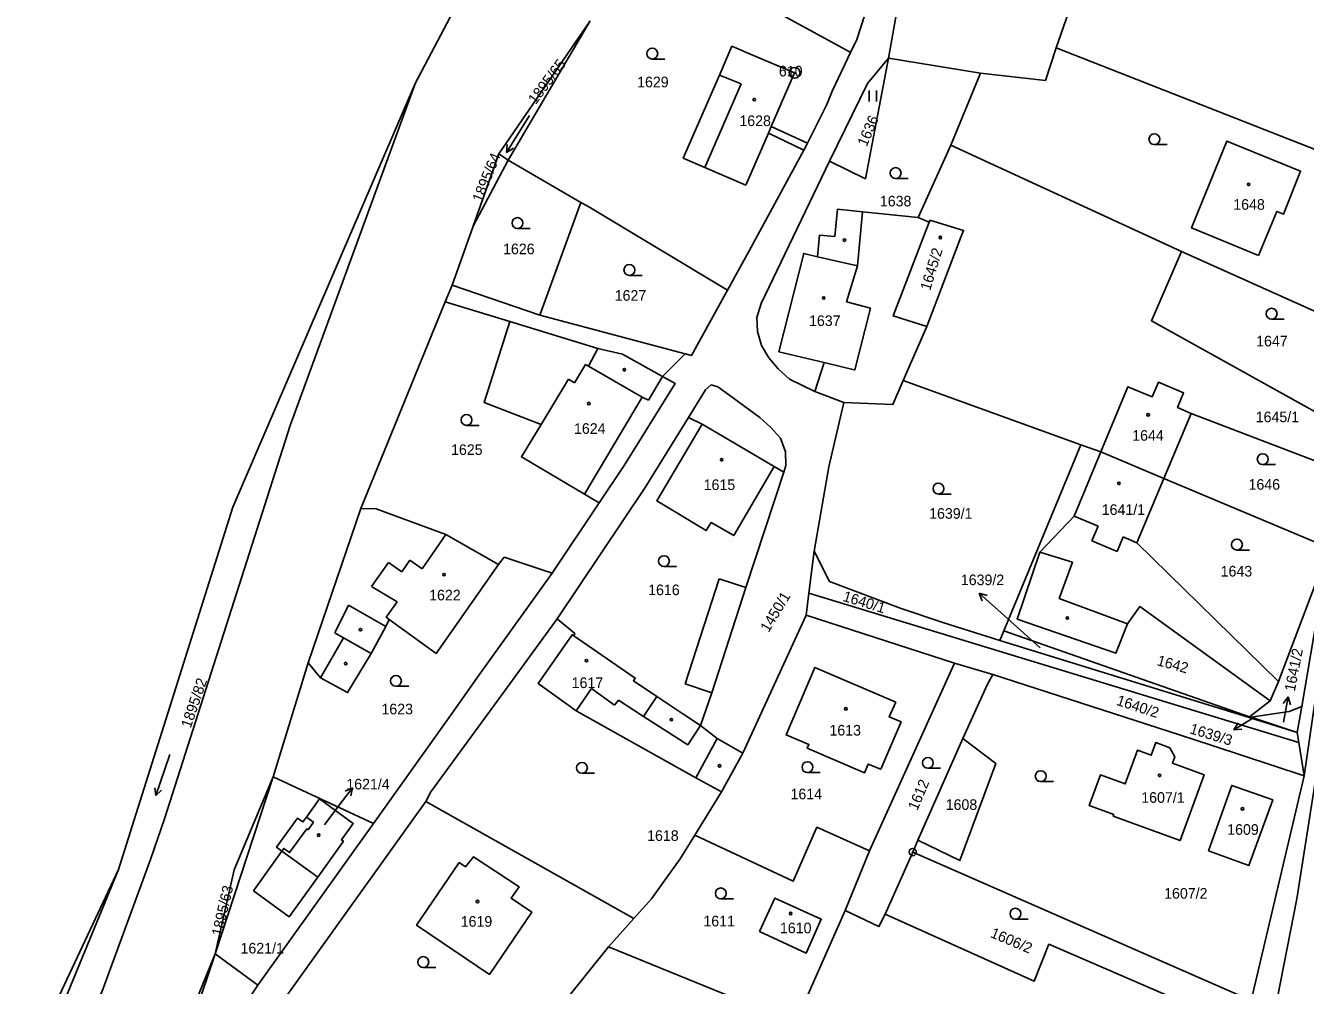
# Model space of a CAD drawing. Extents: x -587171 to -555306, y -1167727 to -1074732.
# Drawn here: x -559383.8 to -559207.5, y -1075418.8 to -1075286.6 of the extents above; entities that cross this region are included whole.
import ezdxf

# ---------------------------------------------------------------- set-up
doc = ezdxf.new("R2010")
doc.units = 0
for name, color, linetype in [('Hranice parcel', 7, 'Continuous'), ('Parcelní čísla', 7, 'Continuous'), ('Pop  PČ popisy', 7, 'Continuous'), ('Vnitřní kresba', 7, 'Continuous'), ('Značky bodu BP', 7, 'Continuous'), ('Značky budov', 7, 'Continuous'), ('Značky kultur', 7, 'Continuous')]:
    doc.layers.add(name, color=color, linetype=linetype)

msp = doc.modelspace()

# ---------------------------------------------------------------- linework, layer by layer
at = {"layer": 'Hranice parcel'}
for p, q in [((-559324.89, -1075284.64), (-559330.09, -1075294.45)), ((-559318.6, -1075304.23), (-559306, -1075285.94)), ((-559306, -1075285.94), (-559317.3, -1075305.14)), ((-559264.91, -1075291.06), (-559252.22, -1075293.13)), ((-559256.3, -1075303.05), (-559252.22, -1075293.13)), ((-559355.23, -1075352.92), (-559330.09, -1075294.45)), ((-559276.05, -1075302.78), (-559276.58, -1075303.72)), ((-559260.81, -1075313), (-559256.3, -1075303.05)), ((-559224.51, -1075317.71), (-559256.3, -1075303.05)), ((-559322.14, -1075314.23), (-559318.6, -1075304.23)), ((-559317.3, -1075305.14), (-559322.14, -1075314.23)), ((-559317.3, -1075305.14), (-559318.6, -1075304.23)), ((-559307.29, -1075310.95), (-559317.3, -1075305.14)), ((-559312.94, -1075326.48), (-559307.29, -1075310.95)), ((-559325.01, -1075322.33), (-559322.14, -1075314.23)), ((-559259.3, -1075313.68), (-559260.81, -1075313)), ((-559254.92, -1075315.74), (-559259.62, -1075328.04)), ((-559325.97, -1075324.66), (-559325.01, -1075322.33)), ((-559312.94, -1075326.48), (-559325.01, -1075322.33)), ((-559337.62, -1075353.14), (-559325.97, -1075324.66)), ((-559325.97, -1075324.66), (-559317.09, -1075327.37)), ((-559262.89, -1075335.48), (-559259.62, -1075328.04)), ((-559262.89, -1075335.48), (-559238.41, -1075344.33)), ((-559271.05, -1075338.49), (-559275.06, -1075336.98)), ((-559226.96, -1075348.97), (-559223.2, -1075340.01)), ((-559238.41, -1075344.33), (-559248.99, -1075369.97)), ((-559235.65, -1075345.32), (-559238.41, -1075344.33)), ((-559235.65, -1075345.32), (-559226.96, -1075348.97)), ((-559204.3, -1075358.48), (-559226.96, -1075348.97)), ((-559371.02, -1075402.87), (-559355.23, -1075352.92)), ((-559344.88, -1075374.38), (-559337.62, -1075353.14)), ((-559304.75, -1075352.33), (-559311.26, -1075362.01)), ((-559275.15, -1075359.01), (-559275.88, -1075364.79)), ((-559204.25, -1075358.77), (-559207.96, -1075380.4)), ((-559207.61, -1075389.94), (-559203.13, -1075358.87)), ((-559276.27, -1075367.82), (-559275.88, -1075364.79)), ((-559275.88, -1075364.79), (-559208.34, -1075385.38)), ((-559284.96, -1075386.84), (-559276.27, -1075367.82)), ((-559255.8, -1075374.44), (-559276.27, -1075367.82)), ((-559249.57, -1075371.3), (-559248.99, -1075369.97)), ((-559248.99, -1075369.97), (-559215.16, -1075381.82)), ((-559215.2, -1075381.93), (-559249.57, -1075371.3)), ((-559349.71, -1075390.11), (-559344.88, -1075374.38)), ((-559255.8, -1075374.44), (-559267.53, -1075400.29)), ((-559250.51, -1075375.99), (-559255.8, -1075374.44)), ((-559207.96, -1075380.4), (-559208.57, -1075383.98)), ((-559215.2, -1075381.93), (-559214.95, -1075381.89)), ((-559208.57, -1075383.98), (-559215.2, -1075381.93)), ((-559214.95, -1075381.89), (-559215.16, -1075381.82)), ((-559214.95, -1075381.89), (-559208.57, -1075383.98)), ((-559254.67, -1075384.82), (-559260.85, -1075398.83)), ((-559208.34, -1075385.38), (-559208.57, -1075383.98)), ((-559208.34, -1075385.38), (-559207.61, -1075389.94)), ((-559284.96, -1075386.84), (-559287.91, -1075392.18)), ((-559357.67, -1075414.47), (-559349.71, -1075390.11)), ((-559349.71, -1075390.11), (-559335.87, -1075396.53)), ((-559214.93, -1075420.93), (-559207.61, -1075389.94)), ((-559348.51, -1075421.17), (-559328.65, -1075393.47)), ((-559328.65, -1075393.47), (-559299.98, -1075409.62)), ((-559287.91, -1075392.18), (-559291.59, -1075398.13)), ((-559335.87, -1075396.53), (-559351.81, -1075418.79)), ((-559260.85, -1075398.83), (-559261.57, -1075400.46)), ((-559270.87, -1075408.52), (-559267.53, -1075400.29)), ((-559261.57, -1075400.46), (-559265.34, -1075409.01)), ((-559214.93, -1075420.93), (-559261.57, -1075400.46)), ((-559389.29, -1075447.17), (-559371.02, -1075402.87)), ((-559299.98, -1075409.62), (-559303.47, -1075413.51)), ((-559270.87, -1075408.52), (-559277.75, -1075423.99)), ((-559365.48, -1075433.67), (-559357.67, -1075414.47)), ((-559357.67, -1075414.47), (-559364.41, -1075434.48)), ((-559351.81, -1075418.79), (-559357.67, -1075414.47)), ((-559303.47, -1075413.51), (-559277.75, -1075423.99))]:
    msp.add_line(p, q, dxfattribs=at)
for points in [[(-559263.91, -1075264.8), (-559265.94, -1075278.25), (-559269.27, -1075288.48), (-559270.13, -1075290.26)], [(-559264.91, -1075291.06), (-559263.72, -1075284.37), (-559261.13, -1075271.9)], [(-559241.78, -1075289.66), (-559239.4, -1075282.74), (-559244.51, -1075280.47), (-559241.08, -1075271.01)], [(-559270.13, -1075290.26), (-559270.59, -1075290), (-559298.35, -1075274.83)], [(-559276.05, -1075302.78), (-559281.07, -1075300.5), (-559277.84, -1075293.08), (-559283.49, -1075290.69), (-559286.47, -1075289.42), (-559288.21, -1075293.41), (-559293.18, -1075304.83), (-559290.2, -1075306.12), (-559284.57, -1075308.56), (-559281.46, -1075301.42), (-559276.58, -1075303.72)], [(-559252.22, -1075293.13), (-559243.29, -1075294.12), (-559241.78, -1075289.66)], [(-559241.78, -1075289.66), (-559190.9, -1075309.61), (-559189.48, -1075310.16)], [(-559270.13, -1075290.26), (-559272.68, -1075295.59), (-559273.42, -1075297.43), (-559276.05, -1075302.78)], [(-559273.03, -1075305.27), (-559267.78, -1075294.56), (-559264.91, -1075291.06)], [(-559273.03, -1075305.27), (-559268.09, -1075307.69), (-559264.91, -1075291.06)], [(-559389.29, -1075447.17), (-559380.8, -1075435.3), (-559373.25, -1075419.63), (-559366.61, -1075401.47), (-559364.67, -1075395.87), (-559360.7, -1075383.52), (-559347.35, -1075341.69), (-559330.09, -1075294.45)], [(-559276.58, -1075303.72), (-559284.08, -1075317.6), (-559287.1, -1075323.01)], [(-559213.92, -1075318.25), (-559211.39, -1075312.18), (-559210.47, -1075312.55), (-559208.12, -1075306.63), (-559218.3, -1075302.49), (-559223.15, -1075314.45), (-559213.92, -1075318.25)], [(-559275.06, -1075336.98), (-559278.56, -1075335.3), (-559280.09, -1075333.89), (-559281.38, -1075332.35), (-559282.39, -1075330.65), (-559282.96, -1075328.75), (-559283.03, -1075326.79), (-559282.43, -1075324.85), (-559273.03, -1075305.27)], [(-559287.1, -1075323.01), (-559306.42, -1075311.42), (-559307.29, -1075310.95)], [(-559260.81, -1075313), (-559268.5, -1075312.25), (-559271.92, -1075311.87), (-559272.3, -1075315.63), (-559274.4, -1075315.44), (-559274.68, -1075318.42), (-559276.57, -1075317.97), (-559280.01, -1075331.54), (-559273.79, -1075333.01), (-559275.06, -1075336.98)], [(-559259.62, -1075328.04), (-559264.25, -1075326.59), (-559259.3, -1075313.68)], [(-559259.3, -1075313.68), (-559259.19, -1075313.4), (-559254.56, -1075314.8), (-559254.92, -1075315.74)], [(-559200.42, -1075342.28), (-559201.48, -1075342.37), (-559228.64, -1075327.28), (-559224.51, -1075317.71)], [(-559197.34, -1075329.89), (-559198.19, -1075329.5), (-559224.51, -1075317.71)], [(-559287.1, -1075323.01), (-559292.06, -1075332.04), (-559292.93, -1075331.81), (-559312.94, -1075326.48)], [(-559317.09, -1075327.37), (-559320.62, -1075338.5), (-559312.77, -1075341.53), (-559315.49, -1075346.01), (-559306.8, -1075351.12), (-559304.75, -1075352.33)], [(-559317.09, -1075327.37), (-559304.97, -1075331.06), (-559301.57, -1075331.86), (-559296.06, -1075334.93), (-559294.28, -1075335.91), (-559301.31, -1075347.21), (-559304.75, -1075352.33)], [(-559271.05, -1075338.49), (-559264.29, -1075338.8), (-559262.89, -1075335.48)], [(-559292.45, -1075340.56), (-559290.1, -1075336.78), (-559289.34, -1075336.07), (-559288.4, -1075336.37), (-559286.75, -1075337.55), (-559282.63, -1075340.6), (-559281.13, -1075341.94), (-559279.78, -1075343.43), (-559279.1, -1075345.29), (-559279.03, -1075347.19), (-559279.33, -1075348.09)], [(-559223.2, -1075340.01), (-559225.06, -1075339.2), (-559224.24, -1075337.2), (-559227.7, -1075335.7), (-559228.59, -1075337.75), (-559231.94, -1075336.37), (-559235.65, -1075345.32)], [(-559275.15, -1075359.01), (-559273.13, -1075347.37), (-559271.05, -1075338.49)], [(-559310.55, -1075368.34), (-559298.44, -1075350.21), (-559292.45, -1075340.56)], [(-559292.45, -1075340.56), (-559290.59, -1075341.48), (-559296.81, -1075352.07), (-559290.02, -1075356.17), (-559289.35, -1075355.05), (-559286.23, -1075356.86), (-559280.64, -1075347.32), (-559279.33, -1075348.09)], [(-559223.2, -1075340.01), (-559202.55, -1075347.94), (-559201.42, -1075348.37)], [(-559215.16, -1075381.82), (-559212.3, -1075379.64), (-559230.25, -1075366.61), (-559231.96, -1075369.03), (-559233.56, -1075373.06), (-559247.15, -1075368.38), (-559244.05, -1075359.12), (-559239.31, -1075354.16), (-559235.65, -1075345.32)], [(-559279.33, -1075348.09), (-559284.57, -1075363.99), (-559289.25, -1075378.51), (-559290.8, -1075383.01)], [(-559226.96, -1075348.97), (-559230.68, -1075357.84), (-559211.14, -1075376.97), (-559204.25, -1075358.77)], [(-559318.62, -1075360.82), (-559325.92, -1075356.72), (-559335.52, -1075353.17), (-559337.62, -1075353.14)], [(-559311.26, -1075362.01), (-559317.84, -1075359.84), (-559318.62, -1075360.82)], [(-559249.57, -1075371.3), (-559257.42, -1075368.82), (-559263.14, -1075366.91), (-559273.05, -1075363.2), (-559275.15, -1075359.01)], [(-559344.88, -1075374.38), (-559343.17, -1075376.47), (-559339.44, -1075378.49), (-559336.21, -1075373.09), (-559334.16, -1075369.38), (-559333.7, -1075368.4), (-559327.22, -1075373.09), (-559318.62, -1075360.82)], [(-559311.26, -1075362.01), (-559321.3, -1075376.05), (-559325.05, -1075381.33), (-559335.87, -1075396.53)], [(-559328.65, -1075393.47), (-559327.95, -1075392.15), (-559317.81, -1075378.28), (-559310.55, -1075368.34)], [(-559310.55, -1075368.34), (-559308.13, -1075370.36), (-559308.28, -1075370.66)], [(-559308.28, -1075370.66), (-559308.5, -1075370.51), (-559313.19, -1075377.21), (-559307.95, -1075380.98), (-559291.43, -1075390.23), (-559287.91, -1075392.18)], [(-559308.28, -1075370.66), (-559299.81, -1075376.49), (-559300.06, -1075376.85), (-559296.82, -1075379.02), (-559293.11, -1075381.5), (-559290.8, -1075383.01)], [(-559263.91, -1075379.79), (-559275.04, -1075375.02), (-559279.02, -1075384.32), (-559275.88, -1075385.64), (-559276.1, -1075386.16), (-559268.2, -1075389.53), (-559267.69, -1075388.33), (-559265.98, -1075389.06), (-559263.16, -1075382.53), (-559264.79, -1075381.84), (-559263.91, -1075379.79)], [(-559250.51, -1075375.99), (-559251.27, -1075377.32), (-559254.67, -1075384.82)], [(-559207.61, -1075389.94), (-559220.32, -1075385.79), (-559224.81, -1075384.32), (-559250.51, -1075375.99)], [(-559214.95, -1075381.89), (-559209.71, -1075381.07), (-559207.96, -1075380.4)], [(-559290.8, -1075383.01), (-559288.5, -1075384.83), (-559284.96, -1075386.84)], [(-559254.67, -1075384.82), (-559250.12, -1075388.25), (-559255.06, -1075401.63), (-559260.85, -1075398.83)], [(-559233.85, -1075395.28), (-559233.94, -1075395.5), (-559224.7, -1075398.87), (-559221.41, -1075389.8), (-559225.77, -1075388.21), (-559225.45, -1075387.32), (-559226.14, -1075386.08), (-559228.07, -1075385.37), (-559228.71, -1075387.12), (-559230.61, -1075386.43), (-559232.29, -1075391.06), (-559235.69, -1075389.82), (-559237.23, -1075394.05), (-559233.85, -1075395.28)], [(-559357.67, -1075414.47), (-559355.08, -1075402.9), (-559349.71, -1075390.11)], [(-559220.81, -1075400.28), (-559217.6, -1075391.27), (-559211.96, -1075393.26), (-559215.25, -1075402.29), (-559220.81, -1075400.28)], [(-559352.39, -1075405.8), (-559347.49, -1075409.37), (-559343.55, -1075403.9), (-559340.02, -1075398.94), (-559340.27, -1075398.79), (-559338.65, -1075396.52), (-559343.29, -1075393.12), (-559345.12, -1075395.66), (-559345.6, -1075396.31), (-559346.33, -1075395.79), (-559349.22, -1075399.79), (-559348.49, -1075400.32), (-559352.39, -1075405.8)], [(-559267.53, -1075400.29), (-559274.76, -1075397.03), (-559278.03, -1075404.45), (-559291.59, -1075398.13)], [(-559291.59, -1075398.13), (-559293.63, -1075401.41), (-559295.49, -1075404.01), (-559297.58, -1075406.9), (-559299.98, -1075409.62)], [(-559319.9, -1075417.34), (-559314.06, -1075408.73), (-559316.88, -1075406.81), (-559315.81, -1075405.24), (-559322.11, -1075401.12), (-559323.19, -1075402.49), (-559324.06, -1075401.9), (-559329.93, -1075410.53), (-559319.9, -1075417.34)], [(-559371.02, -1075402.87), (-559390.58, -1075444.43), (-559407, -1075465.23)], [(-559282.66, -1075411.42), (-559276.24, -1075414.38), (-559274.17, -1075409.72), (-559280.58, -1075406.81), (-559282.66, -1075411.42)], [(-559265.34, -1075409.01), (-559266.23, -1075410.73), (-559270.87, -1075408.52)], [(-559215.85, -1075424.82), (-559242.8, -1075413.16), (-559244.81, -1075418.25), (-559265.34, -1075409.01)], [(-559320.24, -1075432.94), (-559311.72, -1075423.75), (-559303.47, -1075413.51)], [(-559351.81, -1075418.79), (-559362.96, -1075435.57), (-559364.41, -1075434.48)]]:
    msp.add_lwpolyline(points, dxfattribs=at)
at = {"layer": 'Pop  PČ popisy'}
for p, q in [((-559249.37, -1075367.51), (-559252.39, -1075364.79)), ((-559252.39, -1075364.79), (-559251.31, -1075365.09)), ((-559252.39, -1075364.79), (-559251.98, -1075365.83)), ((-559244, -1075372.3), (-559249.37, -1075367.51)), ((-559209.84, -1075379.08), (-559210.51, -1075379.98)), ((-559210.36, -1075382.04), (-559209.84, -1075379.08)), ((-559209.84, -1075379.08), (-559209.52, -1075380.16)), ((-559214.68, -1075382), (-559217.33, -1075383.6)), ((-559217.33, -1075383.6), (-559216.73, -1075382.66)), ((-559210.46, -1075382.57), (-559210.36, -1075382.04)), ((-559217.33, -1075383.6), (-559216.22, -1075383.51)), ((-559340.59, -1075393.99), (-559338.78, -1075391.59)), ((-559338.78, -1075391.59), (-559339.79, -1075392.09)), ((-559338.78, -1075391.59), (-559338.99, -1075392.69)), ((-559342.62, -1075396.72), (-559340.59, -1075393.99))]:
    msp.add_line(p, q, dxfattribs=at)
at = {"layer": 'Vnitřní kresba'}
for p, q in [((-559285.2, -1075294.61), (-559290.2, -1075306.12)), ((-559288.21, -1075293.41), (-559285.2, -1075294.61)), ((-559281.46, -1075301.42), (-559281.07, -1075300.5)), ((-559269.19, -1075319.69), (-559268.5, -1075312.25)), ((-559269.19, -1075319.69), (-559274.68, -1075318.42)), ((-559270.68, -1075324.63), (-559269.19, -1075319.69)), ((-559267.36, -1075325.5), (-559270.68, -1075324.63)), ((-559269.52, -1075334.02), (-559267.36, -1075325.5)), ((-559306.26, -1075333.51), (-559304.97, -1075331.06)), ((-559292.93, -1075331.81), (-559296.06, -1075334.93)), ((-559308.18, -1075335.78), (-559306.65, -1075333.28)), ((-559306.65, -1075333.28), (-559306.26, -1075333.51)), ((-559306.26, -1075333.51), (-559298.83, -1075337.79)), ((-559269.62, -1075334), (-559273.79, -1075333.01)), ((-559312.77, -1075341.53), (-559308.99, -1075335.29)), ((-559308.99, -1075335.29), (-559308.18, -1075335.78)), ((-559297.99, -1075338.2), (-559296.06, -1075334.93)), ((-559269.62, -1075334), (-559269.52, -1075334.02)), ((-559298.83, -1075337.79), (-559306.8, -1075351.12)), ((-559298.83, -1075337.79), (-559297.99, -1075338.2)), ((-559290.59, -1075341.48), (-559280.64, -1075347.32)), ((-559239.31, -1075354.16), (-559236.01, -1075355.56)), ((-559325.92, -1075356.72), (-559329.14, -1075361.42)), ((-559236.01, -1075355.56), (-559236.9, -1075357.58)), ((-559236.9, -1075357.58), (-559233.4, -1075359.06)), ((-559233.4, -1075359.06), (-559232.55, -1075357.04)), ((-559232.55, -1075357.04), (-559230.68, -1075357.84)), ((-559330.86, -1075360.24), (-559331.96, -1075361.84)), ((-559329.14, -1075361.42), (-559330.86, -1075360.24)), ((-559244.05, -1075359.12), (-559239.56, -1075360.52)), ((-559333.81, -1075360.57), (-559336.14, -1075363.87)), ((-559331.96, -1075361.84), (-559333.81, -1075360.57)), ((-559239.56, -1075360.52), (-559241.39, -1075365.5)), ((-559288.23, -1075362.8), (-559292.9, -1075377.29)), ((-559284.57, -1075363.99), (-559288.23, -1075362.8)), ((-559336.14, -1075363.87), (-559332.6, -1075365.99)), ((-559241.39, -1075365.5), (-559231.96, -1075369.03)), ((-559339.3, -1075366.45), (-559341.18, -1075370.26)), ((-559334.16, -1075369.38), (-559339.3, -1075366.45)), ((-559332.6, -1075365.99), (-559334.12, -1075368.09)), ((-559208.62, -1075406.89), (-559202.29, -1075366.32)), ((-559334.12, -1075368.09), (-559333.7, -1075368.4)), ((-559341.18, -1075370.26), (-559339.98, -1075370.94)), ((-559339.98, -1075370.94), (-559343.17, -1075376.47)), ((-559339.98, -1075370.94), (-559336.21, -1075373.09)), ((-559292.9, -1075377.29), (-559289.25, -1075378.51)), ((-559211.14, -1075376.97), (-559212.3, -1075379.64)), ((-559307.95, -1075380.98), (-559305.83, -1075377.92)), ((-559305.83, -1075377.92), (-559302.65, -1075380.24)), ((-559302.65, -1075380.24), (-559302.13, -1075379.53)), ((-559302.13, -1075379.53), (-559298.66, -1075381.76)), ((-559298.66, -1075381.76), (-559296.82, -1075379.02)), ((-559298.66, -1075381.76), (-559292.54, -1075385.69)), ((-559292.54, -1075385.69), (-559290.8, -1075383.01)), ((-559288.5, -1075384.83), (-559291.43, -1075390.23)), ((-559348.49, -1075400.32), (-559343.55, -1075403.9)), ((-559212.56, -1075426.78), (-559208.62, -1075406.89))]:
    msp.add_line(p, q, dxfattribs=at)
msp.add_lwpolyline([(-559348.49, -1075400.32), (-559348.23, -1075399.96), (-559347.43, -1075400.54), (-559345.06, -1075397.26), (-559344.88, -1075397.39), (-559344.15, -1075396.36), (-559345.12, -1075395.66)], dxfattribs=at)
at = {"layer": 'Značky bodu BP'}
for centre, radius in [((-559277.84, -1075293.08), 0.75), ((-559277.84, -1075293.08), 0.03), ((-559261.57, -1075400.46), 0.5), ((-559261.57, -1075400.46), 0.0303)]:
    msp.add_circle(centre, radius, dxfattribs=at)
at = {"layer": 'Značky budov'}
for centre in [(-559283.4, -1075296.77), (-559215.28, -1075308.44), (-559270.97, -1075316.13), (-559257.76, -1075315.78), (-559273.83, -1075324.12), (-559301.3, -1075334), (-559306.2, -1075338.66), (-559229.13, -1075340.21), (-559287.9, -1075346.4), (-559233.15, -1075349.66), (-559326.14, -1075362.24), (-559240.26, -1075368.2), (-559337.65, -1075369.82), (-559339.69, -1075374.49), (-559306.52, -1075374.08), (-559270.78, -1075380.72), (-559294.82, -1075382.22), (-559288.18, -1075388.58), (-559227.55, -1075389.9), (-559216.13, -1075394.5), (-559343.42, -1075398.14), (-559321.53, -1075407.28), (-559278.39, -1075408.93)]:
    msp.add_circle(centre, 0.175, dxfattribs=at)
at = {"layer": 'Značky kultur'}
for p, q in [((-559297.45, -1075291.18), (-559295.7, -1075291.18)), ((-559267.55, -1075297.04), (-559267.55, -1075295.54)), ((-559266.55, -1075297.04), (-559266.55, -1075295.54)), ((-559314.36, -1075298.96), (-559317.54, -1075304.04)), ((-559317.54, -1075304.04), (-559317.44, -1075302.95)), ((-559317.54, -1075304.04), (-559316.59, -1075303.48)), ((-559228.26, -1075302.98), (-559226.51, -1075302.98)), ((-559263.93, -1075307.64), (-559262.18, -1075307.64)), ((-559316.03, -1075314.54), (-559314.28, -1075314.54)), ((-559300.6, -1075321), (-559298.85, -1075321)), ((-559212.11, -1075327.03), (-559210.36, -1075327.03)), ((-559323.05, -1075341.67), (-559321.3, -1075341.67)), ((-559213.34, -1075347.07), (-559211.59, -1075347.07)), ((-559258.02, -1075351.13), (-559256.27, -1075351.13)), ((-559216.89, -1075358.84), (-559215.14, -1075358.84)), ((-559295.85, -1075361.12), (-559294.1, -1075361.12)), ((-559332.77, -1075377.62), (-559331.02, -1075377.62)), ((-559363.91, -1075387.01), (-559365.86, -1075392.68)), ((-559307.15, -1075389.61), (-559305.4, -1075389.61)), ((-559276.07, -1075389.51), (-559274.32, -1075389.51)), ((-559259.48, -1075388.92), (-559257.73, -1075388.92)), ((-559365.86, -1075392.68), (-559366.02, -1075391.59)), ((-559365.86, -1075392.68), (-559365.07, -1075391.92)), ((-559243.93, -1075390.75), (-559242.18, -1075390.75)), ((-559288.01, -1075406.9), (-559286.26, -1075406.9)), ((-559247.41, -1075409.71), (-559245.66, -1075409.71)), ((-559329.01, -1075416.37), (-559327.26, -1075416.37))]:
    msp.add_line(p, q, dxfattribs=at)
for centre in [(-559297.45, -1075290.43), (-559228.26, -1075302.23), (-559263.93, -1075306.89), (-559316.03, -1075313.79), (-559300.6, -1075320.25), (-559212.11, -1075326.28), (-559323.05, -1075340.92), (-559213.34, -1075346.32), (-559258.02, -1075350.38), (-559216.89, -1075358.09), (-559295.85, -1075360.37), (-559332.77, -1075376.87), (-559307.15, -1075388.86), (-559276.07, -1075388.76), (-559259.48, -1075388.17), (-559243.93, -1075390), (-559288.01, -1075406.15), (-559247.41, -1075408.96), (-559329.01, -1075415.62)]:
    msp.add_circle(centre, 0.75, dxfattribs=at)

# ---------------------------------------------------------------- texts
at = {"layer": 'Parcelní čísla'}
for s, rotation, p in [('1895/65', 53, (-559313.52, -1075297.53)), ('1636', 67, (-559267.91, -1075303.35)), ('1895/64', 68, (-559320.96, -1075311.04)), ('1645/2', 73, (-559259.17, -1075323.19)), ('1450/1', 59, (-559281.42, -1075370.28)), ('1640/1', 343, (-559271.3, -1075365.83)), ('1641/2', 79, (-559208.92, -1075378.41)), ('1642', 344.417, (-559228.01, -1075374.69)), ('1895/82', 71, (-559361.06, -1075383.47)), ('1640/2', 342, (-559233.6, -1075380.16)), ('1639/3', 343, (-559223.5, -1075384.07)), ('1612', 67, (-559260.94, -1075394.84)), ('1895/63', 77, (-559356.77, -1075412.13)), ('1606/2', 337, (-559250.98, -1075412.15))]:
    msp.add_text(s, height=1.46, rotation=rotation, dxfattribs=at).set_placement(p)
for s, p in [('1629', (-559299.54, -1075295.08)), ('1628', (-559285.45, -1075300.42)), ('1638', (-559266.09, -1075311.49)), ('1648', (-559217.39, -1075311.95)), ('1626', (-559318.01, -1075318.08)), ('1627', (-559302.63, -1075324.49)), ('1637', (-559275.85, -1075327.97)), ('1647', (-559214.24, -1075330.78)), ('1645/1', (-559214.3, -1075341.23)), ('1624', (-559308.24, -1075342.83)), ('1644', (-559231.32, -1075343.78)), ('1625', (-559325.18, -1075345.74)), ('1615', (-559290.37, -1075350.57)), ('1646', (-559215.29, -1075350.53)), ('1639/1', (-559259.3, -1075354.53)), ('1641/1', (-559235.52, -1075354)), ('1643', (-559219.13, -1075362.49)), ('1616', (-559298.02, -1075365.06)), ('1639/2', (-559254.93, -1075363.68)), ('1622', (-559328.2, -1075365.78)), ('1617', (-559308.56, -1075377.86)), ('1623', (-559334.77, -1075381.48)), ('1613', (-559273.04, -1075384.4)), ('1621/4', (-559339.61, -1075391.83)), ('1614', (-559278.4, -1075393.19)), ('1608', (-559257.02, -1075394.65)), ('1607/1', (-559230.07, -1075393.67)), ('1609', (-559218.23, -1075398.08)), ('1618', (-559298.16, -1075398.92)), ('1607/2', (-559226.92, -1075406.88)), ('1619', (-559323.85, -1075410.75)), ('1611', (-559290.41, -1075410.7)), ('1610', (-559279.86, -1075411.65)), ('1621/1', (-559354.19, -1075414.44))]:
    msp.add_text(s, height=1.46, dxfattribs=at).set_placement(p)
at = {"layer": 'Značky bodu BP'}
msp.add_text('610', height=1.46, dxfattribs=at).set_placement((-559280.01, -1075293.58))

doc.saveas('drawing.dxf')
